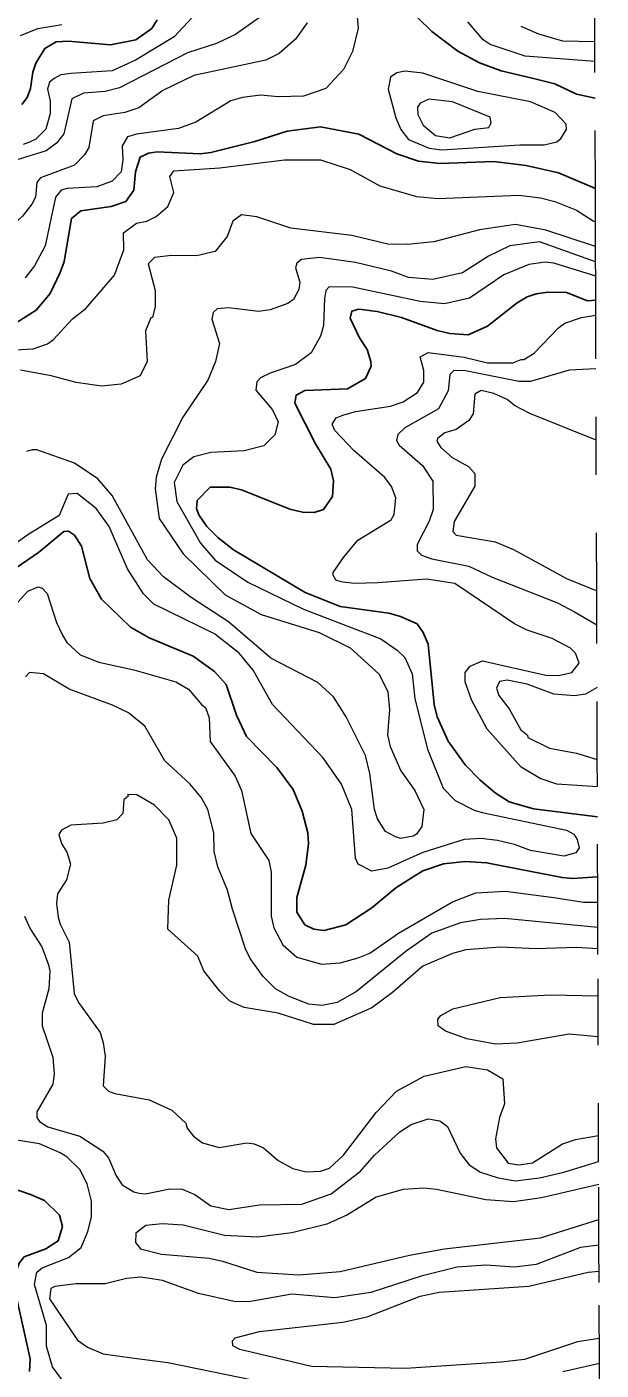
# Model space of a CAD drawing. Extents: x 423 to 448.8, y 7456.3 to 7484.
# Drawn here: x 447.715 to 448.704, y 7472.588 to 7474.902 of the extents above; entities that cross this region are included whole.
import ezdxf

# ---------------------------------------------------------------- set-up
doc = ezdxf.new("R2010")
doc.units = 0
doc.header["$LTSCALE"] = 0.032
doc.linetypes.add('SHORT_DASHED', pattern=[2.7, 1.5, -1.2])
for name, color, linetype, lineweight in [('1', 7, 'Continuous', 25), ('2', 7, 'Continuous', 13), ('22', 7, 'SHORT_DASHED', 13)]:
    doc.layers.add(name, color=color, linetype=linetype, lineweight=lineweight)

msp = doc.modelspace()

# ---------------------------------------------------------------- linework, layer by layer
at = {"layer": '1'}
for points in [[(447.9395, 7474.9147), (447.9302, 7474.8993), (447.9031, 7474.8799), (447.8591, 7474.8714), (447.7864, 7474.8776), (447.7654, 7474.8768), (447.7461, 7474.8652), (447.7307, 7474.8397), (447.7252, 7474.8243), (447.7214, 7474.7964), (447.7159, 7474.7809), (447.7067, 7474.7686)], [(448.3888, 7474.9178), (448.4128, 7474.8946), (448.4577, 7474.8606), (448.4948, 7474.8405), (448.532, 7474.8266)], [(448.532, 7474.8266), (448.5877, 7474.8134), (448.6248, 7474.8041), (448.6619, 7474.7863), (448.694, 7474.7794)], [(448.6946, 7474.6239), (448.631, 7474.651), (448.5753, 7474.6633), (448.5196, 7474.6703), (448.4268, 7474.6672), (448.3897, 7474.6711), (448.3525, 7474.6835), (448.2868, 7474.7175), (448.221, 7474.7299), (448.1638, 7474.7229), (448.1081, 7474.7051), (448.0323, 7474.6858), (448.0138, 7474.6835), (447.9395, 7474.6873), (447.9248, 7474.685), (447.9101, 7474.678), (447.9023, 7474.6525), (447.8992, 7474.6208), (447.8854, 7474.6015), (447.8606, 7474.593), (447.808, 7474.5852), (447.7918, 7474.5721), (447.7794, 7474.4979), (447.7724, 7474.4793), (447.7554, 7474.4429), (447.7314, 7474.4143), (447.6982, 7474.3934)], [(448.6952, 7474.4317), (448.6812, 7474.4305), (448.6449, 7474.4445), (448.6124, 7474.4452), (448.5923, 7474.4422), (448.5768, 7474.4375), (448.5598, 7474.4267), (448.5087, 7474.3865), (448.4755, 7474.3717), (448.4438, 7474.3741), (448.4221, 7474.3795), (448.3603, 7474.4019), (448.3185, 7474.412), (448.2868, 7474.4158), (448.2752, 7474.4127), (448.2721, 7474.4004), (448.2883, 7474.3664), (448.3015, 7474.3463), (448.3077, 7474.3261), (448.3084, 7474.3176), (448.2984, 7474.2967), (448.2674, 7474.279), (448.1939, 7474.2758), (448.1793, 7474.2681), (448.1769, 7474.2542), (448.2125, 7474.1838), (448.2388, 7474.1405), (448.2434, 7474.1204), (448.2419, 7474.0933), (448.2264, 7474.0709), (448.2102, 7474.0655), (448.1901, 7474.0663), (448.1684, 7474.0716), (448.0849, 7474.1049), (448.0648, 7474.1096), (448.0308, 7474.1096), (448.0083, 7474.0863), (448.0076, 7474.0724), (448.0114, 7474.0616), (448.0253, 7474.0415), (448.0439, 7474.0229), (448.071, 7474.0013), (448.1947, 7473.9278), (448.2551, 7473.9038), (448.3386, 7473.8922), (448.3587, 7473.8868), (448.3873, 7473.8737), (448.3981, 7473.8589), (448.4067, 7473.8389), (448.4167, 7473.7352), (448.4221, 7473.7136), (448.4407, 7473.6718), (448.4701, 7473.6308), (448.4956, 7473.6052), (448.5219, 7473.5828), (448.5459, 7473.5673), (448.5877, 7473.555), (448.6982, 7473.5414)], [(448.6985, 7473.4381), (448.6557, 7473.4351), (448.6372, 7473.4367), (448.5072, 7473.4622), (448.4701, 7473.4645), (448.433, 7473.4606), (448.3973, 7473.4482), (448.3804, 7473.4382), (448.351, 7473.4188), (448.3092, 7473.3848), (448.2644, 7473.3554), (448.2272, 7473.3454), (448.2094, 7473.3477), (448.194, 7473.3554), (448.18, 7473.3771), (448.18, 7473.4026), (448.1955, 7473.4583), (448.2001, 7473.4954), (448.1994, 7473.514), (448.1893, 7473.5511), (448.1738, 7473.5883), (448.146, 7473.6261), (448.0934, 7473.6795), (448.0764, 7473.7167), (448.0586, 7473.7693), (448.0385, 7473.7916), (448.0014, 7473.8179), (447.9256, 7473.8497), (447.8939, 7473.8682), (447.8436, 7473.9162), (447.8235, 7473.9518), (447.8095, 7474.0075), (447.7972, 7474.0268), (447.7871, 7474.0338), (447.7786, 7474.033), (447.7353, 7473.9966), (447.6286, 7473.9239)], [(447.5976, 7472.9146), (447.7013, 7472.8976), (447.7214, 7472.8906), (447.7453, 7472.8805), (447.7716, 7472.855), (447.7763, 7472.8356), (447.7693, 7472.8109), (447.7477, 7472.797), (447.7105, 7472.7831), (447.702, 7472.7722), (447.695, 7472.7529), (447.6981, 7472.7112), (447.7206, 7472.6075), (447.7198, 7472.5859)]]:
    msp.add_lwpolyline(points, dxfattribs=at)
at = {"layer": '2'}
for points in [[(448.1158, 7474.9186), (448.0748, 7474.8892), (448.0416, 7474.8737), (447.9921, 7474.8575), (447.8745, 7474.7972), (447.8498, 7474.791), (447.8127, 7474.7879), (447.7925, 7474.7786), (447.7786, 7474.7183), (447.7662, 7474.702), (447.7484, 7474.6889), (447.6812, 7474.668), (447.6711, 7474.6587), (447.6726, 7474.6115), (447.6525, 7474.5844), (447.6417, 7474.5767), (447.6177, 7474.5682), (447.5682, 7474.5667), (447.5473, 7474.5628), (447.5373, 7474.5535), (447.5179, 7474.5125)], [(447.9998, 7474.9186), (447.9688, 7474.8853), (447.9024, 7474.8451), (447.8622, 7474.8265), (447.791, 7474.8219), (447.7739, 7474.8196), (447.7624, 7474.8134), (447.7539, 7474.8072), (447.7508, 7474.7949), (447.7554, 7474.7748), (447.7554, 7474.7531), (447.7476, 7474.726), (447.7307, 7474.709), (447.7198, 7474.7036), (447.709, 7474.6997)], [(448.2829, 7474.9325), (448.286, 7474.9001), (448.2759, 7474.8598), (448.2605, 7474.8289), (448.2303, 7474.7964), (448.1916, 7474.7832), (448.1483, 7474.7817), (448.1174, 7474.7848), (448.0865, 7474.7809)], [(448.1978, 7474.9093), (448.1777, 7474.8814), (448.1499, 7474.8567), (448.1267, 7474.8451), (448.0029, 7474.8188), (447.9495, 7474.7925), (447.9078, 7474.7631), (447.8838, 7474.7546), (447.8467, 7474.7492), (447.8328, 7474.7422), (447.8296, 7474.7399), (447.8219, 7474.6943), (447.8142, 7474.6819), (447.7972, 7474.6641), (447.7384, 7474.6425), (447.7322, 7474.634), (447.7299, 7474.6092), (447.7237, 7474.5969), (447.7075, 7474.576), (447.6889, 7474.5589), (447.6425, 7474.5233)], [(447.7044, 7474.8876), (447.7338, 7474.8993), (447.7755, 7474.9062)], [(448.6938, 7474.8428), (448.5737, 7474.8521), (448.5134, 7474.8722), (448.501, 7474.8799), (448.4747, 7474.9108)], [(448.6937, 7474.8766), (448.6387, 7474.8776), (448.5969, 7474.89), (448.5668, 7474.9031)], [(448.0865, 7474.7809), (448.0663, 7474.7747), (448.006, 7474.7384), (447.9766, 7474.7275), (447.9039, 7474.7175), (447.8884, 7474.7129), (447.8792, 7474.6974), (447.8807, 7474.6734), (447.8776, 7474.6525), (447.8621, 7474.6363), (447.8359, 7474.627), (447.7848, 7474.6239), (447.774, 7474.6208), (447.7647, 7474.6092), (447.7469, 7474.5249), (447.7283, 7474.4909), (447.7121, 7474.47)], [(447.6533, 7474.3439), (447.726, 7474.3478), (447.7508, 7474.3563), (447.7608, 7474.364), (447.794, 7474.3996), (447.8165, 7474.4174), (447.866, 7474.4746), (447.8823, 7474.518), (447.8815, 7474.5473), (447.9039, 7474.5644), (447.9217, 7474.5674), (447.9379, 7474.5759), (447.9581, 7474.593), (447.9681, 7474.617), (447.9612, 7474.6448), (447.9681, 7474.6541), (448.0478, 7474.6595), (448.1592, 7474.6734), (448.221, 7474.6734), (448.2721, 7474.6564), (448.3231, 7474.6285), (448.3866, 7474.61), (448.4237, 7474.6069), (448.5629, 7474.6123), (448.6, 7474.6077), (448.6248, 7474.6015), (448.6619, 7474.5868), (448.6905, 7474.5682), (448.6948, 7474.5666)], [(448.6949, 7474.5239), (448.6093, 7474.552), (448.5567, 7474.562), (448.4948, 7474.5527), (448.416, 7474.5319), (448.3711, 7474.5272), (448.3371, 7474.528), (448.2752, 7474.5427), (448.17, 7474.5558), (448.1112, 7474.5752), (448.0849, 7474.5783), (448.0702, 7474.5675), (448.0602, 7474.5412), (448.0393, 7474.5156), (448.0076, 7474.5079), (447.9643, 7474.5086), (447.9348, 7474.5048), (447.924, 7474.494), (447.9364, 7474.4484), (447.9364, 7474.4205), (447.9317, 7474.4019), (447.9286, 7474.4011), (447.9194, 7474.3787), (447.9225, 7474.3261), (447.9101, 7474.3014), (447.8776, 7474.2867), (447.8436, 7474.2836), (447.8003, 7474.2898), (447.757, 7474.3014), (447.7044, 7474.3107)], [(448.695, 7474.4974), (448.5985, 7474.5319), (448.5474, 7474.5249), (448.5103, 7474.5071), (448.4655, 7474.4785), (448.4144, 7474.4669), (448.3726, 7474.4708), (448.3432, 7474.4816), (448.2814, 7474.4963), (448.2195, 7474.5048), (448.1885, 7474.5017), (448.18, 7474.4955), (448.1777, 7474.487), (448.1855, 7474.4623), (448.1839, 7474.4499), (448.1746, 7474.4328), (448.1646, 7474.4259), (448.1344, 7474.4151), (448.1143, 7474.412), (448.0633, 7474.4182), (448.0431, 7474.4166), (448.0362, 7474.4104), (448.0339, 7474.3989), (448.047, 7474.3571), (448.04, 7474.3261), (448.0269, 7474.2937), (447.9836, 7474.2302), (447.9472, 7474.1575), (447.9379, 7474.1266), (447.9364, 7474.1065), (447.9433, 7474.0554), (447.9843, 7473.9943), (448.057, 7473.9239), (448.1189, 7473.8899), (448.2187, 7473.859), (448.2721, 7473.8327), (448.3223, 7473.787), (448.3371, 7473.7569), (448.3401, 7473.7259), (448.3363, 7473.6826), (448.3409, 7473.6625), (448.3595, 7473.6208), (448.3835, 7473.5867), (448.3989, 7473.5542), (448.3958, 7473.5248), (448.3866, 7473.5117), (448.3804, 7473.5078), (448.3587, 7473.5039), (448.3502, 7473.507), (448.3332, 7473.5163), (448.3192, 7473.538), (448.3138, 7473.5542), (448.3061, 7473.6161), (448.2984, 7473.647), (448.2651, 7473.7136), (448.2434, 7473.7484), (448.2164, 7473.7731), (448.1352, 7473.8149), (448.0625, 7473.8775), (447.9982, 7473.9193), (447.9503, 7473.9549), (447.9232, 7473.9843), (447.8621, 7474.0949), (447.8374, 7474.1235), (447.7972, 7474.1505), (447.7322, 7474.1737), (447.7245, 7474.1737), (447.7144, 7474.1706)], [(448.6951, 7474.4728), (448.6232, 7474.4955), (448.6078, 7474.497), (448.5799, 7474.4932), (448.5366, 7474.4754), (448.4778, 7474.4352), (448.4345, 7474.4251), (448.3927, 7474.429), (448.2767, 7474.4537), (448.2357, 7474.4545), (448.2303, 7474.4484), (448.228, 7474.4344), (448.2264, 7474.388), (448.221, 7474.3694), (448.2048, 7474.3408), (448.1777, 7474.3207), (448.1344, 7474.306), (448.1174, 7474.2975), (448.1112, 7474.2906), (448.1097, 7474.2766), (448.1382, 7474.2426), (448.1483, 7474.2217), (448.1421, 7474.1993), (448.1235, 7474.1807), (448.0896, 7474.1722), (448.0323, 7474.1691), (448.0029, 7474.1614), (447.9836, 7474.1474), (447.9689, 7474.1173), (447.9735, 7474.0848), (448.0145, 7474.0129), (448.0393, 7473.9835), (448.0957, 7473.9456), (448.1916, 7473.8992), (448.3247, 7473.8481), (448.3533, 7473.8288), (448.3664, 7473.8157), (448.3788, 7473.7878), (448.3835, 7473.7445), (448.4051, 7473.6579), (448.4322, 7473.5906), (448.4531, 7473.5697), (448.4856, 7473.5526), (448.4995, 7473.5488), (448.6449, 7473.5186), (448.6573, 7473.5117), (448.6634, 7473.5024), (448.6665, 7473.4877), (448.6611, 7473.4792), (448.6403, 7473.4738), (448.583, 7473.4831), (448.5552, 7473.4939), (448.5258, 7473.5008), (448.4979, 7473.5039), (448.4685, 7473.5024), (448.3974, 7473.4799), (448.3371, 7473.4529), (448.3092, 7473.4475), (448.286, 7473.4599), (448.2814, 7473.4699), (448.2752, 7473.5542), (448.2574, 7473.5975), (448.2257, 7473.6432), (448.1382, 7473.7352), (448.105, 7473.794), (448.081, 7473.8234), (448.0385, 7473.8566), (447.9341, 7473.9077), (447.9163, 7473.9255), (447.8884, 7473.9688), (447.8567, 7474.0415), (447.8343, 7474.0724), (447.8018, 7474.0987), (447.7863, 7474.0972), (447.7709, 7474.0608), (447.7167, 7474.0275), (447.6456, 7473.9765)], [(448.698, 7473.5931), (448.6279, 7473.5975), (448.5992, 7473.6076), (448.5668, 7473.6269), (448.508, 7473.6926), (448.4809, 7473.743), (448.4701, 7473.7739), (448.4701, 7473.7901), (448.4786, 7473.801), (448.5002, 7473.8102), (448.6093, 7473.7855), (448.631, 7473.7847), (448.6542, 7473.7901), (448.6665, 7473.8063), (448.6603, 7473.8234), (448.6518, 7473.8319), (448.6201, 7473.8489), (448.5768, 7473.8628), (448.5552, 7473.8736), (448.4523, 7473.9433), (448.4036, 7473.951), (448.32, 7473.9448), (448.2798, 7473.9433), (448.2597, 7473.9456), (448.2481, 7473.9487), (448.2427, 7473.958), (448.2427, 7473.9626), (448.2605, 7473.9881), (448.2852, 7474.0183), (448.3425, 7474.0531), (448.3479, 7474.0624), (448.351, 7474.091), (448.3432, 7474.1103), (448.3316, 7474.1258), (448.279, 7474.1722), (448.2457, 7474.207), (448.2411, 7474.2179), (448.2481, 7474.2286), (448.2597, 7474.2333), (448.2814, 7474.2395), (448.3417, 7474.2488), (448.3634, 7474.2565), (448.3881, 7474.2727), (448.3989, 7474.2905), (448.3989, 7474.3106), (448.3927, 7474.3338), (448.4067, 7474.3416), (448.4685, 7474.3331), (448.5088, 7474.3238), (448.5521, 7474.3238), (448.5668, 7474.3292), (448.5714, 7474.3292), (448.5892, 7474.3401), (448.631, 7474.3841), (448.6418, 7474.3919), (448.6704, 7474.4019), (448.6953, 7474.4055)], [(448.6956, 7474.313), (448.6495, 7474.3107), (448.583, 7474.2913), (448.5629, 7474.2913), (448.4708, 7474.3099), (448.4507, 7474.3106), (448.4438, 7474.3037), (448.4407, 7474.2751), (448.4244, 7474.2441), (448.3665, 7474.2116), (448.354, 7474.2001), (448.3517, 7474.19), (448.3564, 7474.1815), (448.3966, 7474.1467), (448.4144, 7474.1196), (448.4151, 7474.0709), (448.4082, 7474.0508), (448.3873, 7474.0106), (448.3873, 7473.9997), (448.395, 7473.992), (448.4129, 7473.9858), (448.4763, 7473.9734), (448.5165, 7473.9541), (448.6294, 7473.91), (448.6588, 7473.8945), (448.6971, 7473.8722)], [(448.696, 7474.1905), (448.5815, 7474.2364), (448.5551, 7474.2503), (448.5428, 7474.2604), (448.5196, 7474.2705), (448.4979, 7474.2759), (448.4871, 7474.2697), (448.484, 7474.2356), (448.4763, 7474.224), (448.4546, 7474.2086), (448.4353, 7474.2032), (448.4229, 7474.1939), (448.4213, 7474.1885), (448.4283, 7474.1776), (448.4476, 7474.1606), (448.4762, 7474.1451), (448.4871, 7474.1328), (448.4871, 7474.1111), (448.4515, 7474.05), (448.4492, 7474.033), (448.4546, 7474.0268), (448.5219, 7474.0152), (448.5536, 7474.002), (448.6449, 7473.9518), (448.6969, 7473.9306)], [(447.6889, 7473.8992), (447.7167, 7473.9301), (447.7345, 7473.9378), (447.7415, 7473.9355), (447.75, 7473.9262), (447.7662, 7473.876), (447.7763, 7473.8543), (447.784, 7473.842), (447.8072, 7473.8203), (447.839, 7473.8079)], [(447.839, 7473.8079), (447.8993, 7473.7947), (447.972, 7473.7739), (447.9936, 7473.7615), (448.0168, 7473.7344), (448.023, 7473.7298), (448.0292, 7473.712), (448.0307, 7473.671), (448.0741, 7473.6115), (448.0849, 7473.5867), (448.1011, 7473.5124), (448.1321, 7473.4661), (448.136, 7473.4459), (448.136, 7473.3701), (448.1406, 7473.35), (448.1561, 7473.3206), (448.18, 7473.2997), (448.2226, 7473.2874), (448.2551, 7473.2897), (448.286, 7473.2982), (448.3061, 7473.3067), (448.3556, 7473.3408), (448.4484, 7473.3949), (448.4887, 7473.4104), (448.5397, 7473.4135), (448.6232, 7473.4026), (448.6743, 7473.3941), (448.6987, 7473.3941)], [(448.6988, 7473.3509), (448.5382, 7473.3662), (448.4964, 7473.3647), (448.4624, 7473.3585), (448.4129, 7473.3408), (448.3687, 7473.3098), (448.2829, 7473.2402), (448.2496, 7473.2216), (448.2241, 7473.2162), (448.2009, 7473.2185), (448.1669, 7473.2317), (448.1437, 7473.2448), (448.122, 7473.2665), (448.0996, 7473.2974), (448.0918, 7473.3137), (448.0694, 7473.3825), (448.0609, 7473.415), (448.0439, 7473.4552), (448.0377, 7473.4815), (448.037, 7473.514), (448.0269, 7473.5542), (448.016, 7473.5743), (447.9959, 7473.5983), (447.9526, 7473.6378), (447.9186, 7473.6973), (447.89, 7473.7205), (447.8629, 7473.7337), (447.7879, 7473.7615), (447.7438, 7473.7878), (447.7198, 7473.7901), (447.7129, 7473.7824)], [(448.6974, 7473.7642), (448.6774, 7473.753), (448.6588, 7473.7499), (448.6232, 7473.753), (448.5768, 7473.77), (448.5428, 7473.7769), (448.5296, 7473.7746), (448.5242, 7473.7631), (448.5281, 7473.7507), (448.5459, 7473.7275), (448.566, 7473.6911), (448.5776, 7473.6818), (448.5783, 7473.6779), (448.6155, 7473.6594), (448.6619, 7473.6509), (448.6979, 7473.6402)], [(448.699, 7473.3141), (448.6619, 7473.316), (448.5923, 7473.3137), (448.5304, 7473.3168), (448.4716, 7473.3121), (448.4484, 7473.3059), (448.3974, 7473.2843), (448.3448, 7473.2386), (448.3092, 7473.2124), (448.2442, 7473.1837), (448.2087, 7473.1837), (448.1483, 7473.2031), (448.0896, 7473.2131), (448.0648, 7473.2239), (448.0478, 7473.241), (448.0199, 7473.2758), (448.0099, 7473.3013), (447.9581, 7473.3477), (447.9596, 7473.398), (447.9735, 7473.4583), (447.9735, 7473.5047), (447.9596, 7473.5364), (447.9349, 7473.5612), (447.9047, 7473.579), (447.8884, 7473.5797), (447.89, 7473.5774), (447.8822, 7473.5705), (447.8807, 7473.5472), (447.8699, 7473.5364), (447.8467, 7473.5302), (447.791, 7473.5271), (447.7747, 7473.5186), (447.7701, 7473.5109), (447.7747, 7473.4954), (447.7848, 7473.4792), (447.7902, 7473.4599), (447.7832, 7473.4328), (447.7678, 7473.4088), (447.7662, 7473.3918), (447.7693, 7473.3686), (447.7724, 7473.3562), (447.7879, 7473.3253), (447.7964, 7473.2371), (447.8041, 7473.2216), (447.8413, 7473.1698), (447.8467, 7473.152), (447.8498, 7473.1288), (447.8467, 7473.0777), (447.856, 7473.0685), (447.8668, 7473.0646), (447.9256, 7473.0538), (447.965, 7473.036), (447.989, 7473.0136), (447.9913, 7473.005), (448.0021, 7472.9912), (448.0176, 7472.9795), (448.0462, 7472.9718), (448.0942, 7472.9795), (448.1066, 7472.978), (448.1228, 7472.971), (448.1483, 7472.9494), (448.1731, 7472.9354), (448.1963, 7472.93), (448.221, 7472.9308), (448.2365, 7472.9362), (448.2605, 7472.9587), (448.3169, 7473.0321), (448.3517, 7473.0685), (448.3997, 7473.0948), (448.4716, 7473.111), (448.5088, 7473.1056), (448.5351, 7473.0901), (448.5382, 7473.0468), (448.5296, 7473.0236), (448.5227, 7472.9865), (448.5242, 7472.971), (448.5443, 7472.9447), (448.5629, 7472.9416), (448.5861, 7472.9455), (448.6379, 7472.978), (448.6604, 7472.9857), (448.7, 7472.9921)], [(447.7113, 7473.3701), (447.7206, 7473.3485), (447.7407, 7473.3176), (447.7523, 7473.2866), (447.7546, 7473.2758), (447.7531, 7473.2448), (447.7415, 7473.2031), (447.7415, 7473.1814), (447.7601, 7473.1273), (447.7623, 7473.0979), (447.7601, 7473.0808), (447.7322, 7473.0329), (447.7322, 7473.0236), (447.7368, 7473.0166), (447.7515, 7473.0074), (447.8065, 7472.9911), (447.8459, 7472.9656), (447.856, 7472.954), (447.8691, 7472.9231), (447.8792, 7472.9076), (447.8993, 7472.8952), (447.9086, 7472.8929), (447.9194, 7472.8921), (447.9612, 7472.9006), (447.9828, 7472.8999), (448.0045, 7472.8906), (448.0323, 7472.8712), (448.0633, 7472.865), (448.1158, 7472.8728), (448.1886, 7472.8743), (448.2396, 7472.8921), (448.2899, 7472.9308), (448.3138, 7472.9587), (448.3579, 7472.9989), (448.3773, 7473.0112), (448.4067, 7473.0213), (448.4267, 7473.0174), (448.4399, 7473.0081), (448.4616, 7472.9618), (448.477, 7472.9417), (448.4964, 7472.9293), (448.5273, 7472.9192), (448.5567, 7472.9145), (448.5985, 7472.9192), (448.6403, 7472.9292), (448.7002, 7472.9478)], [(448.6995, 7473.1624), (448.6495, 7473.1667), (448.5598, 7473.1512), (448.5227, 7473.1497), (448.4732, 7473.159), (448.4361, 7473.1721), (448.4237, 7473.1814), (448.4229, 7473.193), (448.4283, 7473.1992), (448.4492, 7473.2108), (448.5304, 7473.2301), (448.6171, 7473.2348), (448.6992, 7473.2329)], [(447.7832, 7472.5611), (447.7593, 7472.5936), (447.7492, 7472.6292), (447.7492, 7472.6648), (447.7283, 7472.7359), (447.7322, 7472.7568), (447.7415, 7472.7645), (447.7871, 7472.7823), (447.8088, 7472.7993), (447.8204, 7472.8272), (447.8266, 7472.8519), (447.8266, 7472.879), (447.8188, 7472.9092), (447.8064, 7472.9339), (447.784, 7472.9555), (447.7724, 7472.9625), (447.7369, 7472.978), (447.6286, 7472.995)], [(448.7003, 7472.9079), (448.6016, 7472.8852), (448.5536, 7472.8782), (448.5057, 7472.8813), (448.4206, 7472.8991), (448.3989, 7472.9014), (448.3634, 7472.8991), (448.3169, 7472.8859), (448.2674, 7472.8558), (448.2319, 7472.8395), (448.1715, 7472.8248), (448.1128, 7472.8171), (448.0555, 7472.8202), (447.9844, 7472.838), (447.9488, 7472.8403), (447.9201, 7472.8372), (447.9031, 7472.8241), (447.9024, 7472.8078), (447.9109, 7472.797), (447.9472, 7472.7877), (448.0292, 7472.7808), (448.0524, 7472.7761), (448.1112, 7472.7568), (448.1839, 7472.7521), (448.2551, 7472.7583), (448.3742, 7472.7862), (448.4345, 7472.797), (448.6, 7472.8163), (448.7005, 7472.8479)], [(448.7007, 7472.8034), (448.6689, 7472.7993), (448.5923, 7472.7699), (448.5552, 7472.7653), (448.5057, 7472.7691), (448.4562, 7472.7653), (448.3943, 7472.7498), (448.3077, 7472.722), (448.2458, 7472.7127), (448.1715, 7472.7189), (448.0973, 7472.7057), (448.0725, 7472.7065), (448.0107, 7472.7204), (447.9488, 7472.7428), (447.9117, 7472.7482), (447.8869, 7472.7459), (447.8498, 7472.7367), (447.8003, 7472.7367), (447.7632, 7472.732), (447.7562, 7472.7289), (447.7539, 7472.7112), (447.8026, 7472.64), (447.8196, 7472.6276), (447.8467, 7472.616), (447.8962, 7472.6091), (447.9581, 7472.6013), (448.1066, 7472.5711)], [(448.7012, 7472.6429), (448.6635, 7472.6369), (448.5722, 7472.6067), (448.532, 7472.6021), (448.368, 7472.5912), (448.2056, 7472.5943), (448.0818, 7472.6237), (448.0702, 7472.6299), (448.0694, 7472.6385), (448.074, 7472.6438), (448.1158, 7472.6547), (448.2597, 7472.6709), (448.3015, 7472.6802), (448.3324, 7472.6918), (448.3927, 7472.7158), (448.4252, 7472.7227), (448.5799, 7472.7328), (448.682, 7472.7568), (448.7008, 7472.7584)], [(448.6387, 7472.5859), (448.7014, 7472.6002)]]:
    msp.add_lwpolyline(points, dxfattribs=at)
for points in [[(448.5645, 7474.6989), (448.6062, 7474.6989), (448.6279, 7474.7043), (448.6348, 7474.7098), (448.6449, 7474.7253), (448.6441, 7474.7345), (448.6255, 7474.7546), (448.583, 7474.7732), (448.4918, 7474.791), (448.3974, 7474.8227), (448.3665, 7474.8258), (448.3525, 7474.8234), (448.3417, 7474.8157), (448.3378, 7474.7948), (448.3509, 7474.7454), (448.3595, 7474.7253), (448.3726, 7474.7082), (448.4082, 7474.6935), (448.4299, 7474.6904)], [(448.4438, 7474.7113), (448.4871, 7474.726), (448.5111, 7474.7291), (448.5149, 7474.7368), (448.5134, 7474.7469), (448.4484, 7474.7732), (448.4074, 7474.7778), (448.3927, 7474.7709), (448.3881, 7474.7639), (448.3888, 7474.7515), (448.3981, 7474.7329), (448.419, 7474.7152)]]:
    msp.add_lwpolyline(points, close=True, dxfattribs=at)
at = {"layer": '22'}
for points in [[(448.6946, 7474.6239), (448.6933, 7474.9984), (448.6933, 7474.9998), (448.6916, 7475.5169)], [(448.6953, 7474.4055), (448.6952, 7474.4336), (448.6951, 7474.4728), (448.695, 7474.4974), (448.6949, 7474.5239), (448.6948, 7474.5666), (448.6946, 7474.6239)], [(448.6979, 7473.6402), (448.6971, 7473.8688), (448.6971, 7473.8722), (448.6969, 7473.9306), (448.6953, 7474.4055)], [(448.6995, 7473.1624), (448.699, 7473.304), (448.699, 7473.3141), (448.6987, 7473.3941), (448.6979, 7473.6402)], [(448.7014, 7472.6002), (448.7009, 7472.7392), (448.7007, 7472.8034), (448.7002, 7472.9478), (448.6995, 7473.1624)], [(448.7045, 7471.6966), (448.7028, 7472.1743), (448.7015, 7472.5646), (448.7014, 7472.6002)]]:
    msp.add_lwpolyline(points, dxfattribs=at)

doc.saveas('drawing.dxf')
